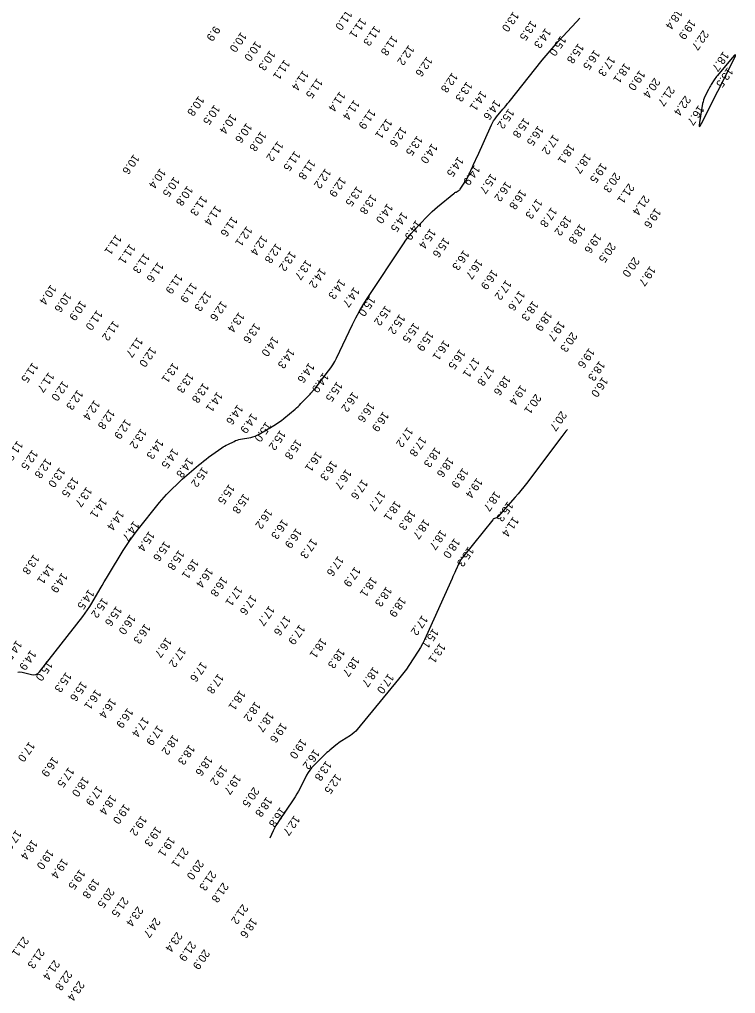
# Model space of a CAD drawing. Extents: x 988130 to 1132882, y 654656 to 841453.
# Drawn here: x 1029179 to 1029627, y 827333 to 827942 of the extents above; entities that cross this region are included whole.
import ezdxf

# ---------------------------------------------------------------- set-up
doc = ezdxf.new("R2010")
doc.units = 0
doc.layers.add('V-TOPO-MAJR', color=7, linetype='Continuous')
doc.layers.add('V-TOPO-SOUN', color=7, linetype='Continuous')

msp = doc.modelspace()

# ---------------------------------------------------------------- linework, layer by layer
at = {"layer": 'V-TOPO-MAJR'}
for points in [[(1029178.38, 827534.07), (1029179.66, 827534.3), (1029181.08, 827534.13), (1029187.03, 827532.68), (1029188.45, 827532.52), (1029189.74, 827532.74), (1029190.89, 827533.36), (1029191.9, 827534.37), (1029219.02, 827568.85), (1029220.56, 827570.88), (1029222.02, 827572.96), (1029223.42, 827575.1), (1029224.73, 827577.28), (1029229.85, 827586.12), (1029231.14, 827588.33), (1029232.43, 827590.53), (1029233.74, 827592.72), (1029235.06, 827594.91), (1029244.25, 827610.08), (1029246.28, 827613.3), (1029248.4, 827616.45), (1029250.63, 827619.52), (1029252.96, 827622.53), (1029267.01, 827640.1), (1029268.42, 827641.81), (1029269.88, 827643.47), (1029271.38, 827645.08), (1029272.94, 827646.66), (1029279.64, 827653.22), (1029281.05, 827654.57), (1029282.48, 827655.9), (1029283.93, 827657.2), (1029285.41, 827658.47), (1029291.38, 827663.5), (1029292.88, 827664.75), (1029294.41, 827665.96), (1029295.97, 827667.14), (1029297.54, 827668.29), (1029305.76, 827674.14), (1029306.67, 827674.76), (1029307.6, 827675.34), (1029308.55, 827675.87), (1029309.53, 827676.37), (1029313.48, 827678.28), (1029314.48, 827678.72), (1029315.51, 827679.09), (1029316.55, 827679.39), (1029317.62, 827679.63), (1029323.88, 827680.76), (1029325.26, 827681.07), (1029326.6, 827681.5), (1029327.9, 827682.05), (1029329.15, 827682.72), (1029338.26, 827688.09), (1029339.91, 827689.11), (1029341.52, 827690.19), (1029343.08, 827691.34), (1029344.59, 827692.55), (1029351.58, 827698.38), (1029352.55, 827699.21), (1029353.49, 827700.06), (1029354.41, 827700.95), (1029355.31, 827701.85), (1029359.76, 827706.47), (1029360.19, 827706.92), (1029360.61, 827707.37), (1029361.03, 827707.83), (1029361.45, 827708.29), (1029363.11, 827710.14), (1029363.52, 827710.6), (1029363.92, 827711.07), (1029364.31, 827711.55), (1029364.69, 827712.04), (1029372.58, 827722.23), (1029373.96, 827724.13), (1029375.24, 827726.09), (1029376.42, 827728.12), (1029377.49, 827730.21), (1029387.55, 827751.27), (1029389.63, 827755.44), (1029391.86, 827759.54), (1029394.22, 827763.56), (1029396.72, 827767.51), (1029419.26, 827801.7), (1029420.79, 827803.92), (1029422.42, 827806.06), (1029424.13, 827808.13), (1029425.94, 827810.13), (1029433.89, 827818.51), (1029435.51, 827820.17), (1029437.18, 827821.77), (1029438.9, 827823.32), (1029440.67, 827824.82), (1029450.84, 827833.12), (1029451.15, 827833.37), (1029451.48, 827833.59), (1029451.81, 827833.8), (1029452.16, 827833.99), (1029453.56, 827834.73), (1029453.9, 827834.93), (1029454.2, 827835.17), (1029454.47, 827835.45), (1029454.71, 827835.75), (1029457.26, 827839.45), (1029457.75, 827840.18), (1029458.2, 827840.93), (1029458.62, 827841.7), (1029459.01, 827842.49), (1029462.64, 827850.21), (1029463.36, 827851.76), (1029464.08, 827853.32), (1029464.79, 827854.88), (1029465.5, 827856.44), (1029474.21, 827875.86), (1029474.88, 827877.24), (1029475.65, 827878.55), (1029476.5, 827879.8), (1029477.45, 827881), (1029481.43, 827885.66), (1029482.42, 827886.83), (1029483.41, 827888.01), (1029484.38, 827889.2), (1029485.34, 827890.39), (1029506.01, 827916.3), (1029508.43, 827919.27), (1029510.9, 827922.2), (1029513.42, 827925.08), (1029515.99, 827927.91), (1029527.34, 827940.2), (1029529.44, 827942.51)], [(1029521.74, 827685.63), (1029520.72, 827684.64), (1029518.15, 827681.34), (1029496.15, 827652.04), (1029494.45, 827649.82), (1029492.71, 827647.64), (1029490.92, 827645.49), (1029489.1, 827643.37), (1029478.44, 827631.29), (1029478.21, 827631.06), (1029477.96, 827630.86), (1029477.69, 827630.69), (1029477.39, 827630.56), (1029476.16, 827630.08), (1029475.86, 827629.95), (1029475.59, 827629.78), (1029475.34, 827629.57), (1029475.12, 827629.33), (1029456.99, 827606.82), (1029456.19, 827605.76), (1029455.45, 827604.66), (1029454.78, 827603.51), (1029454.17, 827602.33), (1029451.88, 827597.5), (1029451.31, 827596.3), (1029450.75, 827595.09), (1029450.2, 827593.87), (1029449.65, 827592.66), (1029433.55, 827556.68), (1029432.41, 827554.26), (1029431.18, 827551.89), (1029429.86, 827549.57), (1029428.45, 827547.3), (1029422.62, 827538.3), (1029421.13, 827536.08), (1029419.58, 827533.9), (1029417.96, 827531.76), (1029416.29, 827529.67), (1029390.43, 827498.4), (1029389.47, 827497.33), (1029388.44, 827496.35), (1029387.34, 827495.45), (1029386.16, 827494.63), (1029380.88, 827491.26), (1029379.88, 827490.6), (1029378.91, 827489.92), (1029377.95, 827489.2), (1029377.02, 827488.46), (1029373.33, 827485.44), (1029372.42, 827484.67), (1029371.52, 827483.88), (1029370.65, 827483.08), (1029369.79, 827482.25), (1029363.28, 827475.85), (1029361.97, 827474.46), (1029360.79, 827472.97), (1029359.74, 827471.4), (1029358.8, 827469.73), (1029354.75, 827461.76), (1029353.75, 827459.88), (1029352.7, 827458.03), (1029351.59, 827456.22), (1029350.42, 827454.44), (1029341.58, 827441.4), (1029340.57, 827439.84), (1029339.62, 827438.25), (1029338.73, 827436.62), (1029337.91, 827434.95), (1029335.81, 827430.47)]]:
    msp.add_lwpolyline(points, dxfattribs=at)
msp.add_lwpolyline([(1029614.35, 827905.45), (1029613.86, 827904.74), (1029613.38, 827904.02), (1029611.53, 827901.09), (1029611.08, 827900.36), (1029610.65, 827899.61), (1029610.24, 827898.85), (1029609.84, 827898.08), (1029607.6, 827893.56), (1029607.13, 827892.54), (1029606.75, 827891.49), (1029606.44, 827890.41), (1029606.21, 827889.31), (1029604.17, 827877.33), (1029603.95, 827875.52), (1029604.1, 827874.85), (1029604.63, 827875.3), (1029605.52, 827876.88), (1029625.79, 827917.16), (1029626.63, 827919.01), (1029626.74, 827919.75), (1029626.11, 827919.36), (1029624.74, 827917.86), (1029615.42, 827906.8), (1029614.87, 827906.13)], close=True, dxfattribs=at)

# ---------------------------------------------------------------- texts
at = {"layer": 'V-TOPO-SOUN'}
for s, p in [('11.0 ', (1029383.84, 827947.94)), ('18.4 ', (1029590.1, 827948.46)), ('11.1 ', (1029392.6, 827943.05)), ('13.0 ', (1029487.91, 827946.96)), ('19.9 ', (1029598.34, 827942.15)), ('9.9', (1029301.26, 827938.07)), ('11.3 ', (1029401.35, 827938.17)), ('13.5 ', (1029498.96, 827941.43)), ('14.3 ', (1029507.98, 827936.64)), ('10.0 ', (1029317.88, 827934.22)), ('11.8 ', (1029412.26, 827932.07)), ('15.0 ', (1029517.48, 827931.85)), ('22.7 ', (1029606.48, 827935.41)), ('10.0 ', (1029326.97, 827928.57)), ('12.2 ', (1029422.59, 827926.07)), ('15.8 ', (1029528.51, 827927.16)), ('10.3 ', (1029335.84, 827922.77)), ('12.6 ', (1029433.94, 827918.93)), ('16.5 ', (1029538.58, 827923.13)), ('17.3 ', (1029548.06, 827919.18)), ('18.7 ', (1029619.11, 827922.15)), ('11.1 ', (1029344.98, 827916.99)), ('18.1 ', (1029557.49, 827914.89)), ('13.5 ', (1029621.76, 827912.16)), ('11.4 ', (1029356.62, 827910.27)), ('11.5 ', (1029365.43, 827905.37)), ('12.8 ', (1029449.77, 827908.94)), ('19.0 ', (1029566.83, 827910.33)), ('20.4 ', (1029576.14, 827905.62)), ('13.3 ', (1029458.87, 827903.29)), ('21.7 ', (1029585.26, 827900.51)), ('10.8 ', (1029291.38, 827894.33)), ('11.4 ', (1029379.57, 827897.1)), ('14.1 ', (1029467.8, 827897.61)), ('22.4 ', (1029595.3, 827894.55)), ('10.5 ', (1029301.21, 827888.85)), ('11.4 ', (1029388.49, 827891.89)), ('14.6 ', (1029476.44, 827891.89)), ('16.7 ', (1029603.67, 827888.56)), ('10.4 ', (1029311.54, 827883.15)), ('11.9 ', (1029398.38, 827886.13)), ('15.2 ', (1029485.01, 827886.39)), ('10.6 ', (1029321.29, 827877.49)), ('12.1 ', (1029408.78, 827880.2)), ('12.6 ', (1029417.84, 827875.05)), ('15.8 ', (1029494.68, 827880.65)), ('16.5 ', (1029503.41, 827875.76)), ('10.8 ', (1029330.2, 827872.27)), ('13.5 ', (1029427.89, 827869.53)), ('17.2 ', (1029512.97, 827870.27)), ('11.2 ', (1029340.77, 827866.09)), ('14.0 ', (1029437.12, 827864.66)), ('18.1 ', (1029522.83, 827864.43)), ('10.6 ', (1029250.86, 827857.92)), ('11.5 ', (1029351.42, 827859.97)), ('18.7 ', (1029533.01, 827858.43)), ('11.8 ', (1029360.78, 827854.63)), ('14.5 ', (1029453.43, 827856.38)), ('14.9 ', (1029463.67, 827851.11)), ('19.5 ', (1029542.88, 827852.53)), ('10.4 ', (1029267.37, 827849.1)), ('12.2 ', (1029370.58, 827849.08)), ('15.7 ', (1029473.93, 827845.87)), ('20.3 ', (1029551.28, 827846.57)), ('10.5 ', (1029275.99, 827843.82)), ('12.9 ', (1029379.97, 827843.74)), ('16.2 ', (1029483.23, 827840.98)), ('21.1 ', (1029560.01, 827839.67)), ('10.8 ', (1029284.32, 827838.24)), ('13.5 ', (1029390.19, 827837.95)), ('13.8 ', (1029399.11, 827832.89)), ('16.8 ', (1029492.51, 827835.94)), ('21.4 ', (1029569.48, 827832.33)), ('11.3 ', (1029293.25, 827832.02)), ('14.0 ', (1029409.24, 827827.17)), ('17.3 ', (1029502.61, 827830.15)), ('11.4 ', (1029301.98, 827825.97)), ('14.5 ', (1029418.46, 827821.91)), ('17.8 ', (1029511.75, 827824.82)), ('19.6 ', (1029576.67, 827824.28)), ('11.6 ', (1029312.18, 827819.02)), ('14.9 ', (1029427.14, 827816.84)), ('18.2 ', (1029520.76, 827819.59)), ('18.8 ', (1029529.59, 827814.39)), ('12.1 ', (1029321.39, 827813)), ('15.4 ', (1029436.04, 827811.49)), ('19.6 ', (1029539.46, 827808.55)), ('11.1 ', (1029239.71, 827807.7)), ('11.1 ', (1029248.35, 827801.95)), ('12.4 ', (1029330.87, 827807.26)), ('12.8 ', (1029339.73, 827802.32)), ('15.6 ', (1029444.66, 827805.97)), ('20.5 ', (1029548.4, 827802.8)), ('11.3 ', (1029257.37, 827796.09)), ('13.2 ', (1029348.65, 827797.48)), ('16.3 ', (1029456.91, 827798.04)), ('11.6 ', (1029265.96, 827790.59)), ('13.7 ', (1029358.47, 827792.01)), ('16.7 ', (1029465.34, 827792.44)), ('20.0 ', (1029563.24, 827793.75)), ('14.2 ', (1029367.4, 827786.9)), ('16.9 ', (1029474.75, 827785.93)), ('19.7 ', (1029573.37, 827788.12)), ('11.9 ', (1029277.82, 827783.25)), ('11.9 ', (1029286.94, 827777.74)), ('14.3 ', (1029379.49, 827779.97)), ('17.2 ', (1029483.36, 827779.4)), ('10.4 ', (1029199.03, 827776.46)), ('10.6 ', (1029208.42, 827771.72)), ('12.3 ', (1029295.8, 827772.43)), ('14.7 ', (1029388.43, 827774.91)), ('17.6 ', (1029491.77, 827772.75)), ('10.9 ', (1029217.62, 827766.55)), ('12.6 ', (1029305.63, 827766.37)), ('15.0 ', (1029398.27, 827769.26)), ('18.3 ', (1029500.08, 827766.36)), ('11.0 ', (1029227.87, 827760.58)), ('13.4 ', (1029316.51, 827759.25)), ('15.2 ', (1029408.06, 827763.44)), ('18.9 ', (1029508.69, 827759.97)), ('11.2 ', (1029238.17, 827753.98)), ('15.2 ', (1029416.92, 827758.04)), ('19.7 ', (1029516.63, 827753.78)), ('13.6 ', (1029326.36, 827752.44)), ('15.5 ', (1029425.8, 827752.74)), ('15.9 ', (1029434.72, 827747.47)), ('20.3 ', (1029524.38, 827746.92)), ('11.7 ', (1029253.05, 827743.56)), ('14.0 ', (1029337.75, 827744.18)), ('16.1 ', (1029444.61, 827741.78)), ('12.0 ', (1029261.41, 827737.59)), ('14.3 ', (1029347.9, 827736.65)), ('16.5 ', (1029454.48, 827736.15)), ('19.6 ', (1029535.32, 827736.9)), ('17.1 ', (1029463.48, 827730.94)), ('18.3 ', (1029541.72, 827728.87)), ('11.5 ', (1029187.64, 827727.86)), ('13.1 ', (1029275.36, 827727.72)), ('14.6 ', (1029360.27, 827727.67)), ('17.8 ', (1029472.53, 827725.76)), ('11.7 ', (1029197.7, 827721.74)), ('13.3 ', (1029284.82, 827721.4)), ('14.9 ', (1029369.19, 827721.56)), ('18.6 ', (1029482.8, 827719.82)), ('16.0 ', (1029543.66, 827718.78)), ('12.0 ', (1029206.51, 827716.41)), ('12.3 ', (1029215.75, 827710.79)), ('13.8 ', (1029294.27, 827715.12)), ('15.5 ', (1029377.8, 827715.91)), ('19.4 ', (1029492.6, 827713.85)), ('14.1 ', (1029302.97, 827709.54)), ('16.2 ', (1029387.62, 827709.53)), ('20.1 ', (1029501.89, 827708.27)), ('12.4 ', (1029226.24, 827704.37)), ('12.8 ', (1029235.51, 827698.7)), ('14.6 ', (1029315.68, 827701.56)), ('16.6 ', (1029397.81, 827702.98)), ('12.9 ', (1029245.66, 827692.52)), ('14.9 ', (1029324.49, 827696.17)), ('16.9 ', (1029406.7, 827697.21)), ('20.7 ', (1029517.82, 827697.59)), ('13.2 ', (1029255.39, 827686.59)), ('15.0 ', (1029333.38, 827690.83)), ('17.2 ', (1029421.82, 827687.43)), ('15.2 ', (1029342.31, 827685.6)), ('17.8 ', (1029430.17, 827681.64)), ('11.8 ', (1029178.15, 827678.99)), ('14.3 ', (1029265.95, 827680.07)), ('14.5 ', (1029275.23, 827674.25)), ('15.8 ', (1029352.29, 827679.85)), ('18.3 ', (1029439.11, 827674.92)), ('12.5 ', (1029187.48, 827673.33)), ('12.8 ', (1029196, 827668.02)), ('14.8 ', (1029284.5, 827668.43)), ('16.1 ', (1029364.95, 827672.3)), ('18.6 ', (1029447.24, 827668.69)), ('13.0 ', (1029204.51, 827662.36)), ('15.2 ', (1029293.74, 827662.59)), ('16.3 ', (1029374.41, 827666.64)), ('18.9 ', (1029456.37, 827661.99)), ('13.5 ', (1029212.9, 827656.32)), ('16.7 ', (1029383.38, 827661.24)), ('13.7 ', (1029221.32, 827650.18)), ('15.5 ', (1029310.45, 827651.91)), ('17.6 ', (1029393.6, 827654.87)), ('19.4 ', (1029465.19, 827655.75)), ('15.8 ', (1029319.55, 827646)), ('17.7 ', (1029404.53, 827647.67)), ('18.7 ', (1029476.4, 827647.46)), ('14.1 ', (1029230.65, 827643.32)), ('18.1 ', (1029414.18, 827641.56)), ('15.3 ', (1029484.43, 827641.09)), ('14.4 ', (1029241.3, 827635.56)), ('16.2 ', (1029333.92, 827636.52)), ('18.3 ', (1029423.45, 827635.71)), ('11.4 ', (1029487.9, 827631.57)), ('14.7 ', (1029250.76, 827628.89)), ('16.3 ', (1029343.78, 827630.05)), ('18.7 ', (1029432.25, 827630.07)), ('15.4 ', (1029260.4, 827622.49)), ('16.9 ', (1029352.32, 827624.4)), ('18.7 ', (1029442.63, 827623.44)), ('15.6 ', (1029270.11, 827616.27)), ('17.3 ', (1029361.95, 827618)), ('18.0 ', (1029451.2, 827618.14)), ('13.8 ', (1029188.37, 827608.02)), ('15.8 ', (1029279, 827610.72)), ('15.3 ', (1029459.85, 827612.86)), ('14.1 ', (1029197.59, 827602.04)), ('16.1 ', (1029287.98, 827605.24)), ('17.6 ', (1029378.47, 827606.97)), ('14.9 ', (1029206.02, 827596.59)), ('16.4 ', (1029296.93, 827599.72)), ('17.9 ', (1029389, 827600.32)), ('16.8 ', (1029305.86, 827594.15)), ('18.1 ', (1029399.29, 827593.99)), ('14.5 ', (1029222.7, 827586.2)), ('17.1 ', (1029315.23, 827588.26)), ('18.3 ', (1029408.63, 827587.93)), ('15.2 ', (1029231.33, 827580.91)), ('17.6 ', (1029324.2, 827582.75)), ('18.9 ', (1029417.46, 827581.4)), ('15.6 ', (1029239.95, 827575.72)), ('17.7 ', (1029335.42, 827575.94)), ('16.0 ', (1029248.5, 827570.5)), ('16.3 ', (1029257.8, 827564.73)), ('17.6 ', (1029345.44, 827569.87)), ('17.2 ', (1029431.05, 827569.99)), ('17.9 ', (1029354.41, 827564.19)), ('15.1 ', (1029437.84, 827561.81)), ('14.5 ', (1029177.56, 827554.37)), ('16.7 ', (1029271.03, 827556.08)), ('18.1 ', (1029367.84, 827555.75)), ('13.1 ', (1029442.08, 827552.67)), ('14.9 ', (1029186.43, 827548.23)), ('17.2 ', (1029279.94, 827550.02)), ('18.3 ', (1029379.21, 827549.33)), ('15.0 ', (1029196.7, 827541.52)), ('17.6 ', (1029293.14, 827540.99)), ('18.7 ', (1029388.35, 827544.27)), ('15.3 ', (1029208.5, 827534.42)), ('18.7 ', (1029400.43, 827537.8)), ('15.6 ', (1029218.16, 827528.79)), ('17.8 ', (1029303.58, 827533.54)), ('17.0 ', (1029409.88, 827533.57)), ('16.1 ', (1029227.02, 827523.66)), ('18.1 ', (1029317.14, 827523.25)), ('16.4 ', (1029236.35, 827518.23)), ('18.2 ', (1029326.65, 827516.13)), ('16.9 ', (1029247.01, 827512.09)), ('17.4 ', (1029256.81, 827506.45)), ('18.7 ', (1029334.85, 827509.65)), ('17.9 ', (1029265.71, 827501.26)), ('19.6 ', (1029343.02, 827502.94)), ('18.2 ', (1029275.4, 827495.36)), ('19.0 ', (1029355.37, 827492.91)), ('17.0 ', (1029185.56, 827491.02)), ('18.3 ', (1029285.52, 827489.11)), ('16.2 ', (1029363.51, 827486.32)), ('16.9 ', (1029200.21, 827481.63)), ('18.6 ', (1029296.53, 827482.22)), ('17.5 ', (1029210.15, 827475.06)), ('19.2 ', (1029305.77, 827476.38)), ('13.8 ', (1029370.96, 827479.11)), ('18.0 ', (1029219.33, 827469.18)), ('19.7 ', (1029314.35, 827470.61)), ('12.5 ', (1029377.03, 827470.95)), ('17.9 ', (1029227.96, 827463.55)), ('20.5 ', (1029325.73, 827462.7)), ('18.4 ', (1029236.5, 827457.89)), ('18.8 ', (1029333.83, 827456.58)), ('19.0 ', (1029244.95, 827452.2)), ('16.8 ', (1029342.32, 827450.15)), ('19.2 ', (1029255.53, 827444.79)), ('12.7 ', (1029351.12, 827444.98)), ('19.3 ', (1029264.61, 827438.1)), ('17.8 ', (1029177.27, 827435.9)), ('19.1 ', (1029273.11, 827431.72)), ('18.4 ', (1029187.31, 827429.85)), ('21.1 ', (1029281.57, 827425.01)), ('19.0 ', (1029197.35, 827423.78)), ('19.4 ', (1029206.29, 827418.12)), ('20.0 ', (1029291.06, 827417.35)), ('19.5 ', (1029217.03, 827411.25)), ('21.3 ', (1029298.91, 827410.53)), ('19.8 ', (1029225.91, 827405.64)), ('21.8 ', (1029306.54, 827403.11)), ('20.5 ', (1029235.27, 827399.74)), ('21.5 ', (1029244.04, 827394.1)), ('23.4 ', (1029253.24, 827388.19)), ('21.2 ', (1029318.8, 827389.6)), ('24.7 ', (1029263.99, 827381.17)), ('18.6 ', (1029324.42, 827380.95)), ('23.4 ', (1029277.72, 827372.22)), ('21.1 ', (1029181.79, 827369.32)), ('21.9 ', (1029286.19, 827366.45)), ('21.3 ', (1029191.63, 827361.93)), ('20.9 ', (1029294.83, 827361.34)), ('21.4 ', (1029201.14, 827354.71)), ('22.8 ', (1029208.84, 827348.2)), ('23.4 ', (1029216.54, 827341.69))]:
    msp.add_text(s, height=5, rotation=235, dxfattribs=at).set_placement(p)

doc.saveas('drawing.dxf')
